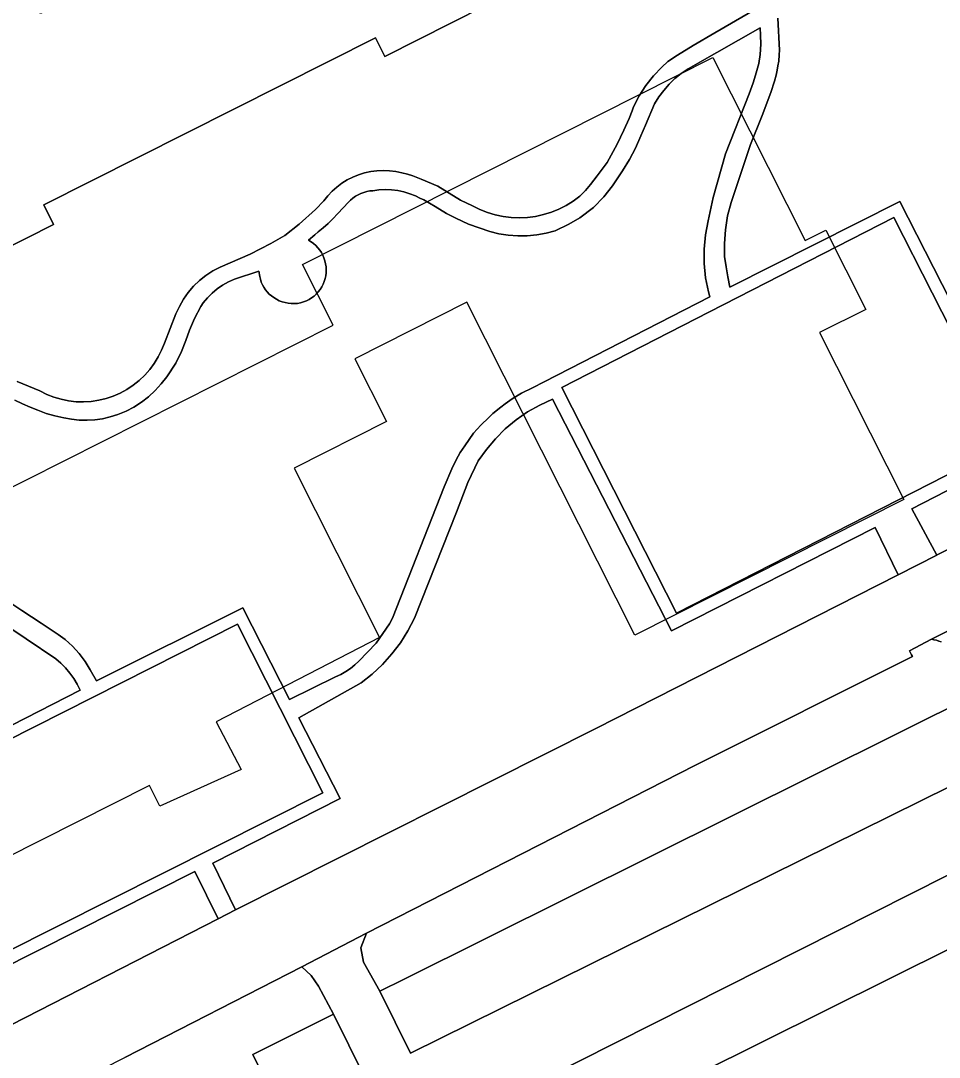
# Model space of a CAD drawing. Extents: x 158132 to 159664, y 385256 to 387218.
# Drawn here: x 159064.7 to 159133.6, y 386334.2 to 386412 of the extents above; entities that cross this region are included whole.
import ezdxf

# ---------------------------------------------------------------- set-up
doc = ezdxf.new("R2010")
doc.units = 0
for name, color, linetype in [('IMGEO_Groenvoorziening', 7, 'Continuous'), ('IMGEO_Pand', 7, 'Continuous'), ('IMGEO_Pand_vergunning_verleend', 7, 'Continuous'), ('IMGEO_Parkeervlak_halfverhard', 7, 'Continuous'), ('IMGEO_Rijbaan_lokaal_gesloten', 7, 'Continuous'), ('IMGEO_Rijbaan_lokaal_open', 7, 'Continuous'), ('IMGEO_Terreindeel_gesloten', 7, 'Continuous'), ('IMGEO_Voetpad_open', 7, 'Continuous')]:
    doc.layers.add(name, color=color, linetype=linetype)

msp = doc.modelspace()

# ---------------------------------------------------------------- linework, layer by layer
at = {"layer": 'IMGEO_Groenvoorziening'}
for points in [[(159116.99, 386421.939), (159091.98, 386409.305), (159091.275, 386410.7), (159066.391, 386398.162), (159067.126, 386396.707), (159042.483, 386384.25)], [(159064.386, 386384.922), (159066.099, 386384.214), (159066.609, 386383.959), (159067.139, 386383.749), (159067.686, 386383.587), (159068.245, 386383.473), (159068.811, 386383.408), (159069.381, 386383.393), (159069.95, 386383.428), (159070.514, 386383.512), (159071.069, 386383.645), (159071.61, 386383.827), (159072.132, 386384.054), (159072.633, 386384.327), (159073.108, 386384.642), (159073.554, 386384.998), (159073.967, 386385.391), (159074.344, 386385.819), (159074.682, 386386.279), (159074.979, 386386.766), (159075.232, 386387.277), (159075.44, 386387.808), (159076.305, 386390), (159076.564, 386390.56), (159076.874, 386391.094), (159077.232, 386391.597), (159077.635, 386392.064), (159078.079, 386392.493), (159078.561, 386392.879), (159079.076, 386393.218), (159079.621, 386393.509), (159081.868, 386394.473), (159083.425, 386395.266), (159084.481, 386395.874), (159085.554, 386396.719), (159086.772, 386397.829), (159087.417, 386398.485), (159087.71, 386398.854), (159088.033, 386399.196), (159088.384, 386399.509), (159088.761, 386399.791), (159089.16, 386400.04), (159089.58, 386400.253), (159090.016, 386400.43), (159090.465, 386400.569), (159090.925, 386400.668), (159091.392, 386400.728), (159091.862, 386400.748), (159092.332, 386400.727), (159092.799, 386400.666), (159093.258, 386400.565), (159093.685, 386400.478), (159094.092, 386400.337), (159094.708, 386400.111), (159095.956, 386399.562), (159097.661, 386398.518), (159098.56, 386398.095), (159099.108, 386397.823), (159099.678, 386397.597), (159100.264, 386397.421), (159100.864, 386397.295), (159101.472, 386397.22), (159102.084, 386397.197), (159102.696, 386397.226), (159103.303, 386397.307), (159103.901, 386397.438), (159104.486, 386397.62), (159105.053, 386397.851), (159105.599, 386398.129), (159106.119, 386398.452), (159106.611, 386398.818), (159107.037, 386399.248), (159107.411, 386399.704), (159107.917, 386400.358), (159108.658, 386401.357), (159109.424, 386402.718), (159109.931, 386403.785), (159110.31, 386404.653), (159110.55, 386405.212), (159110.648, 386405.527), (159111.07, 386406.347), (159111.569, 386407.122), (159112.141, 386407.845), (159112.781, 386408.509), (159113.23, 386408.918), (159113.95, 386409.407), (159115.125, 386410.124), (159116.757, 386411.073), (159128.599, 386417.967)], [(159121.466, 386412.183), (159121.605, 386409.781), (159121.587, 386409.425), (159121.548, 386408.951), (159121.479, 386408.587), (159121.415, 386408.276), (159121.342, 386407.897), (159121.225, 386407.442), (159120.942, 386406.604), (159120.29, 386404.874), (159119.42, 386402.704), (159118.946, 386401.263), (159118.363, 386399.544), (159117.982, 386398.358), (159117.706, 386397.349), (159117.537, 386396.298), (159117.479, 386395.282), (159117.472, 386394.31), (159117.589, 386393.532), (159117.731, 386392.766), (159117.867, 386391.989), (159130.619, 386398.422), (159140.13, 386379.794), (159131.529, 386375.366), (159133.41, 386371.902), (159133.433, 386371.914), (159140.172, 386375.255)], [(159063.326, 386368.695), (159064.752, 386367.755), (159066.191, 386366.784), (159067.459, 386365.935), (159068.004, 386365.568), (159068.553, 386365.069), (159069.052, 386364.52), (159069.495, 386363.924), (159069.879, 386363.289), (159070.352, 386362.468), (159081.319, 386367.944), (159084.835, 386361.067), (159088.293, 386362.781), (159088.679, 386362.955), (159089.049, 386363.162), (159089.4, 386363.398), (159089.731, 386363.663), (159090.038, 386363.954), (159091.329, 386365.29), (159092.329, 386366.736), (159092.558, 386367.17), (159096.448, 386377.01), (159097.015, 386378.372), (159097.33, 386379.036), (159097.641, 386379.603), (159097.987, 386380.087), (159098.647, 386381.044), (159099.19, 386381.647), (159099.792, 386382.225), (159100.092, 386382.521), (159100.693, 386383), (159101.005, 386383.251), (159101.548, 386383.624), (159102.252, 386384.055), (159103.056, 386384.441), (159103.948, 386384.908), (159116.381, 386391.27), (159116.265, 386391.657), (159116.058, 386392.708), (159115.952, 386393.774), (159115.948, 386394.845), (159116.046, 386395.912), (159116.245, 386396.964), (159116.624, 386398.717), (159117.553, 386401.997), (159119.317, 386406.495), (159119.616, 386407.316), (159119.805, 386407.904), (159120.044, 386408.762), (159120.139, 386409.445), (159120.192, 386410.215), (159120.184, 386410.896), (159120.14, 386411.442), (159115.267, 386408.667), (159114.735, 386408.368), (159114.23, 386408.026), (159113.756, 386407.642), (159113.316, 386407.219), (159112.913, 386406.761), (159112.55, 386406.27), (159112.23, 386405.751), (159111.543, 386404.159), (159111.2, 386403.347), (159110.8, 386402.421), (159110.347, 386401.584), (159109.83, 386400.735), (159109.071, 386399.604), (159108.428, 386398.784), (159107.632, 386397.982), (159106.626, 386397.21), (159105.792, 386396.723), (159104.778, 386396.234), (159104.088, 386396.052), (159103.386, 386395.927), (159102.677, 386395.86), (159101.964, 386395.852), (159101.252, 386395.902), (159100.548, 386396.01), (159099.854, 386396.175), (159098.265, 386396.722), (159097.303, 386397.163), (159096.622, 386397.529), (159095.772, 386398.057), (159094.92, 386398.552), (159094.612, 386398.684), (159094.295, 386398.837), (159093.859, 386399.01), (159093.409, 386399.146), (159092.95, 386399.242), (159092.484, 386399.3), (159092.016, 386399.317), (159091.547, 386399.294), (159091.082, 386399.232), (159090.852, 386399.212), (159090.625, 386399.171), (159090.403, 386399.11), (159090.187, 386399.029), (159089.979, 386398.93), (159089.781, 386398.812), (159089.594, 386398.677), (159089.42, 386398.527), (159089.26, 386398.361), (159088.864, 386397.948), (159088.47, 386397.533), (159088.08, 386397.115), (159087.731, 386396.777), (159087.367, 386396.455), (159086.989, 386396.15), (159086.723, 386395.917), (159086.254, 386395.52), (159086.447, 386395.404), (159086.629, 386395.271), (159086.799, 386395.122), (159086.955, 386394.959), (159087.095, 386394.783), (159087.22, 386394.595), (159087.328, 386394.397), (159087.417, 386394.19), (159087.488, 386393.976), (159087.54, 386393.757), (159087.572, 386393.534), (159087.585, 386393.309), (159087.577, 386393.083), (159087.549, 386392.859), (159087.502, 386392.639), (159087.436, 386392.423), (159087.35, 386392.215), (159087.247, 386392.014), (159087.126, 386391.824), (159086.989, 386391.645), (159086.837, 386391.479), (159086.671, 386391.326), (159086.491, 386391.19), (159086.301, 386391.069), (159086.1, 386390.966), (159085.881, 386390.886), (159085.656, 386390.825), (159085.426, 386390.785), (159085.193, 386390.766), (159084.96, 386390.768), (159084.728, 386390.792), (159084.499, 386390.836), (159084.274, 386390.9), (159084.057, 386390.985), (159083.848, 386391.089), (159083.649, 386391.211), (159083.472, 386391.337), (159083.306, 386391.479), (159083.155, 386391.636), (159083.018, 386391.806), (159082.898, 386391.988), (159082.795, 386392.18), (159082.709, 386392.381), (159082.643, 386392.588), (159082.596, 386392.801), (159082.523, 386393.21), (159080.696, 386392.589), (159080.245, 386392.388), (159079.813, 386392.147), (159079.405, 386391.868), (159079.024, 386391.554), (159078.673, 386391.207), (159078.354, 386390.829), (159078.187, 386390.549), (159077.696, 386389.645), (159077.326, 386388.776), (159077.045, 386387.988), (159076.726, 386387.18), (159076.292, 386386.296), (159075.617, 386385.273), (159075.209, 386384.737), (159074.757, 386384.238), (159074.262, 386383.781), (159073.729, 386383.37), (159073.162, 386383.007), (159072.565, 386382.695), (159071.944, 386382.436), (159071.382, 386382.261), (159070.809, 386382.132), (159070.226, 386382.051), (159069.639, 386382.017), (159069.052, 386382.031), (159068.467, 386382.092), (159067.889, 386382.201), (159067.228, 386382.335), (159066.581, 386382.526), (159065.953, 386382.774), (159065.364, 386382.994), (159064.788, 386383.247), (159064.227, 386383.532)], [(159169.365, 386367.686), (159163.425, 386379.653), (159163.452, 386380.131), (159162.434, 386380.179), (159160.052, 386379.107), (159160.256, 386378.722), (159149.707, 386373.549), (159149.172, 386373.703), (159145.189, 386371.704), (159138.555, 386368.375), (159138.49, 386366.831), (159138.482, 386366.756), (159140.014, 386363.262), (159141.789, 386364.145), (159151.323, 386368.887), (159153.697, 386364.175), (159156.297, 386359.015), (159158.608, 386354.428), (159105.953, 386328.242)], [(159055.815, 386354.967), (159069.132, 386361.769), (159068.908, 386362.218), (159068.649, 386362.647), (159068.356, 386363.054), (159068.031, 386363.436), (159067.677, 386363.791), (159067.295, 386364.116), (159060.592, 386368.622)], [(159133.721, 386365.397), (159133.549, 386365.457), (159133.373, 386365.508), (159133.193, 386365.552), (159133.011, 386365.593), (159131.347, 386364.73), (159131.513, 386364.412), (159131.574, 386364.295), (159115.248, 386356.119), (159090.616, 386343.54), (159090.185, 386342.439), (159090.393, 386341.357), (159091.613, 386339.186), (159093.441, 386340.095), (159136.589, 386361.558)], [(159061.863, 386335.619), (159079.47, 386344.616), (159077.738, 386348.161), (159062.977, 386340.742)], [(159084.365, 386329.818), (159082.079, 386334.443), (159088.141, 386337.458), (159087.019, 386339.578), (159086.465, 386340.375), (159085.768, 386341.008), (159072.465, 386334.219)]]:
    msp.add_lwpolyline(points, dxfattribs=at)
msp.add_lwpolyline([(159130.505, 386370.426), (159128.77, 386373.974), (159113.487, 386366.21), (159104.558, 386383.597), (159103.606, 386383.158), (159102.696, 386382.637), (159101.834, 386382.04), (159101.027, 386381.369), (159100.282, 386380.632), (159099.604, 386379.832), (159098.998, 386378.976), (159098.208, 386377.35), (159097.369, 386375.129), (159094.203, 386367.172), (159093.721, 386366.229), (159093.159, 386365.33), (159092.522, 386364.484), (159091.815, 386363.694), (159091.043, 386362.969), (159090.211, 386362.312), (159085.519, 386359.692), (159088.644, 386353.634), (159079.09, 386348.8), (159080.782, 386345.286), (159107.817, 386358.895)], close=True, dxfattribs=at)
at = {"layer": 'IMGEO_Pand'}
msp.add_lwpolyline([(159042.483, 386384.25), (159067.126, 386396.707), (159066.391, 386398.162), (159091.275, 386410.7), (159091.98, 386409.305), (159116.99, 386421.939), (159115.41, 386425.031), (159114.745, 386426.334), (159113.331, 386429.102), (159112.3, 386431.119), (159109.654, 386436.298), (159108.999, 386435.968), (159102.908, 386432.894), (159103.453, 386431.826), (159083.176, 386421.616), (159082.445, 386423.062), (159080.456, 386422.057), (159079.2, 386421.422), (159080.11, 386419.579), (159066.142, 386412.523), (159065.214, 386414.362), (159061.956, 386412.719)], dxfattribs=at)
at = {"layer": 'IMGEO_Pand_vergunning_verleend'}
msp.add_lwpolyline([(159050.566, 386368.036), (159057.316, 386371.439), (159056.434, 386373.19), (159088.099, 386389.152), (159085.805, 386393.704), (159116.592, 386409.224), (159123.517, 386395.487), (159125.076, 386396.273), (159128.071, 386390.332), (159124.613, 386388.589), (159130.927, 386376.065), (159110.742, 386365.89), (159098.147, 386390.876), (159089.73, 386386.633), (159092.108, 386381.915), (159085.183, 386378.425), (159091.591, 386365.714), (159079.324, 386359.397), (159081.204, 386355.823), (159075.094, 386353.069), (159074.314, 386354.616), (159060.772, 386347.79)], close=True, dxfattribs=at)
at = {"layer": 'IMGEO_Parkeervlak_halfverhard'}
for points in [[(159136.589, 386361.558), (159093.441, 386340.095), (159091.613, 386339.186), (159093.911, 386334.537), (159138.944, 386356.793)], [(159158.608, 386354.428), (159156.297, 386359.015), (159103.78, 386332.554), (159105.953, 386328.242)], [(159088.141, 386337.458), (159082.079, 386334.443), (159084.365, 386329.818), (159090.434, 386332.819)]]:
    msp.add_lwpolyline(points, close=True, dxfattribs=at)
at = {"layer": 'IMGEO_Rijbaan_lokaal_gesloten'}
for points in [[(159140.172, 386375.255), (159133.433, 386371.914), (159133.41, 386371.902), (159130.505, 386370.426), (159107.817, 386358.895), (159080.782, 386345.286), (159079.47, 386344.616), (159061.863, 386335.619)], [(159133.011, 386365.593), (159138.555, 386368.375)], [(159060.892, 386329.157), (159060.937, 386329.18), (159061.295, 386328.518), (159070.847, 386333.393), (159072.465, 386334.219), (159085.768, 386341.008), (159090.616, 386343.54), (159115.248, 386356.119), (159131.574, 386364.295), (159131.513, 386364.412), (159131.347, 386364.73), (159133.011, 386365.593)]]:
    msp.add_lwpolyline(points, dxfattribs=at)
at = {"layer": 'IMGEO_Rijbaan_lokaal_open'}
for points in [[(159138.555, 386368.375), (159133.011, 386365.593), (159133.193, 386365.552), (159133.373, 386365.508), (159133.549, 386365.457), (159133.721, 386365.397)], [(159103.78, 386332.554), (159156.297, 386359.015)], [(159138.944, 386356.793), (159093.911, 386334.537), (159091.613, 386339.186), (159090.393, 386341.357), (159090.185, 386342.439), (159090.616, 386343.54), (159085.768, 386341.008), (159086.465, 386340.375), (159087.019, 386339.578), (159088.141, 386337.458), (159090.434, 386332.819)]]:
    msp.add_lwpolyline(points, dxfattribs=at)
at = {"layer": 'IMGEO_Terreindeel_gesloten'}
for points in [[(159116.336, 386390.137), (159105.257, 386384.482), (159113.882, 386367.548), (159138.808, 386380.26), (159130.182, 386397.221)], [(159057.023, 386354.632), (159063.424, 386342.05), (159087.338, 386354.081), (159080.924, 386366.724)]]:
    msp.add_lwpolyline(points, close=True, dxfattribs=at)
at = {"layer": 'IMGEO_Voetpad_open'}
for points in [[(159128.599, 386417.967), (159116.757, 386411.073), (159115.125, 386410.124), (159113.95, 386409.407), (159113.23, 386408.918), (159112.781, 386408.509), (159112.141, 386407.845), (159111.569, 386407.122), (159111.07, 386406.347), (159110.648, 386405.527), (159110.55, 386405.212), (159110.31, 386404.653), (159109.931, 386403.785), (159109.424, 386402.718), (159108.658, 386401.357), (159107.917, 386400.358), (159107.411, 386399.704), (159107.037, 386399.248), (159106.611, 386398.818), (159106.119, 386398.452), (159105.599, 386398.129), (159105.053, 386397.851), (159104.486, 386397.62), (159103.901, 386397.438), (159103.303, 386397.307), (159102.696, 386397.226), (159102.084, 386397.197), (159101.472, 386397.22), (159100.864, 386397.295), (159100.264, 386397.421), (159099.678, 386397.597), (159099.108, 386397.823), (159098.56, 386398.095), (159097.661, 386398.518), (159095.956, 386399.562), (159094.708, 386400.111), (159094.092, 386400.337), (159093.685, 386400.478), (159093.258, 386400.565), (159092.799, 386400.666), (159092.332, 386400.727), (159091.862, 386400.748), (159091.392, 386400.728), (159090.925, 386400.668), (159090.465, 386400.569), (159090.016, 386400.43), (159089.58, 386400.253), (159089.16, 386400.04), (159088.761, 386399.791), (159088.384, 386399.509), (159088.033, 386399.196), (159087.71, 386398.854), (159087.417, 386398.485), (159086.772, 386397.829), (159085.554, 386396.719), (159084.481, 386395.874), (159083.425, 386395.266), (159081.868, 386394.473), (159079.621, 386393.509), (159079.076, 386393.218), (159078.561, 386392.879), (159078.079, 386392.493), (159077.635, 386392.064), (159077.232, 386391.597), (159076.874, 386391.094), (159076.564, 386390.56), (159076.305, 386390), (159075.44, 386387.808), (159075.232, 386387.277), (159074.979, 386386.766), (159074.682, 386386.279), (159074.344, 386385.819), (159073.967, 386385.391), (159073.554, 386384.998), (159073.108, 386384.642), (159072.633, 386384.327), (159072.132, 386384.054), (159071.61, 386383.827), (159071.069, 386383.645), (159070.514, 386383.512), (159069.95, 386383.428), (159069.381, 386383.393), (159068.811, 386383.408), (159068.245, 386383.473), (159067.686, 386383.587), (159067.139, 386383.749), (159066.609, 386383.959), (159066.099, 386384.214), (159064.386, 386384.922)], [(159062.977, 386340.742), (159077.738, 386348.161), (159079.47, 386344.616), (159080.782, 386345.286), (159079.09, 386348.8), (159088.644, 386353.634), (159085.519, 386359.692), (159090.211, 386362.312), (159091.043, 386362.969), (159091.815, 386363.694), (159092.522, 386364.484), (159093.159, 386365.33), (159093.721, 386366.229), (159094.203, 386367.172), (159097.369, 386375.129), (159098.208, 386377.35), (159098.998, 386378.976), (159099.604, 386379.832), (159100.282, 386380.632), (159101.027, 386381.369), (159101.834, 386382.04), (159102.696, 386382.637), (159103.606, 386383.158), (159104.558, 386383.597), (159113.487, 386366.21), (159128.77, 386373.974), (159130.505, 386370.426), (159133.41, 386371.902), (159131.529, 386375.366), (159140.13, 386379.794), (159130.619, 386398.422), (159117.867, 386391.989), (159117.731, 386392.766), (159117.589, 386393.532), (159117.472, 386394.31), (159117.479, 386395.282), (159117.537, 386396.298), (159117.706, 386397.349), (159117.982, 386398.358), (159118.363, 386399.544), (159118.946, 386401.263), (159119.42, 386402.704), (159120.29, 386404.874), (159120.942, 386406.604), (159121.225, 386407.442), (159121.342, 386407.897), (159121.415, 386408.276), (159121.479, 386408.587), (159121.548, 386408.951), (159121.587, 386409.425), (159121.605, 386409.781), (159121.466, 386412.183)], [(159064.227, 386383.532), (159064.788, 386383.247), (159065.364, 386382.994), (159065.953, 386382.774), (159066.581, 386382.526), (159067.228, 386382.335), (159067.889, 386382.201), (159068.467, 386382.092), (159069.052, 386382.031), (159069.639, 386382.017), (159070.226, 386382.051), (159070.809, 386382.132), (159071.382, 386382.261), (159071.944, 386382.436), (159072.565, 386382.695), (159073.162, 386383.007), (159073.729, 386383.37), (159074.262, 386383.781), (159074.757, 386384.238), (159075.209, 386384.737), (159075.617, 386385.273), (159076.292, 386386.296), (159076.726, 386387.18), (159077.045, 386387.988), (159077.326, 386388.776), (159077.696, 386389.645), (159078.187, 386390.549), (159078.354, 386390.829), (159078.673, 386391.207), (159079.024, 386391.554), (159079.405, 386391.868), (159079.813, 386392.147), (159080.245, 386392.388), (159080.696, 386392.589), (159082.523, 386393.21), (159082.596, 386392.801), (159082.643, 386392.588), (159082.709, 386392.381), (159082.795, 386392.18), (159082.898, 386391.988), (159083.018, 386391.806), (159083.155, 386391.636), (159083.306, 386391.479), (159083.472, 386391.337), (159083.649, 386391.211), (159083.848, 386391.089), (159084.057, 386390.985), (159084.274, 386390.9), (159084.499, 386390.836), (159084.728, 386390.792), (159084.96, 386390.768), (159085.193, 386390.766), (159085.426, 386390.785), (159085.656, 386390.825), (159085.881, 386390.886), (159086.1, 386390.966), (159086.301, 386391.069), (159086.491, 386391.19), (159086.671, 386391.326), (159086.837, 386391.479), (159086.989, 386391.645), (159087.126, 386391.824), (159087.247, 386392.014), (159087.35, 386392.215), (159087.436, 386392.423), (159087.502, 386392.639), (159087.549, 386392.859), (159087.577, 386393.083), (159087.585, 386393.309), (159087.572, 386393.534), (159087.54, 386393.757), (159087.488, 386393.976), (159087.417, 386394.19), (159087.328, 386394.397), (159087.22, 386394.595), (159087.095, 386394.783), (159086.955, 386394.959), (159086.799, 386395.122), (159086.629, 386395.271), (159086.447, 386395.404), (159086.254, 386395.52), (159086.723, 386395.917), (159086.989, 386396.15), (159087.367, 386396.455), (159087.731, 386396.777), (159088.08, 386397.115), (159088.47, 386397.533), (159088.864, 386397.948), (159089.26, 386398.361), (159089.42, 386398.527), (159089.594, 386398.677), (159089.781, 386398.812), (159089.979, 386398.93), (159090.187, 386399.029), (159090.403, 386399.11), (159090.625, 386399.171), (159090.852, 386399.212), (159091.082, 386399.232), (159091.547, 386399.294), (159092.016, 386399.317), (159092.484, 386399.3), (159092.95, 386399.242), (159093.409, 386399.146), (159093.859, 386399.01), (159094.295, 386398.837), (159094.612, 386398.684), (159094.92, 386398.552), (159095.772, 386398.057), (159096.622, 386397.529), (159097.303, 386397.163), (159098.265, 386396.722), (159099.854, 386396.175), (159100.548, 386396.01), (159101.252, 386395.902), (159101.964, 386395.852), (159102.677, 386395.86), (159103.386, 386395.927), (159104.088, 386396.052), (159104.778, 386396.234), (159105.792, 386396.723), (159106.626, 386397.21), (159107.632, 386397.982), (159108.428, 386398.784), (159109.071, 386399.604), (159109.83, 386400.735), (159110.347, 386401.584), (159110.8, 386402.421), (159111.2, 386403.347), (159111.543, 386404.159), (159112.23, 386405.751), (159112.55, 386406.27), (159112.913, 386406.761), (159113.316, 386407.219), (159113.756, 386407.642), (159114.23, 386408.026), (159114.735, 386408.368), (159115.267, 386408.667), (159120.14, 386411.442), (159120.184, 386410.896), (159120.192, 386410.215), (159120.139, 386409.445), (159120.044, 386408.762), (159119.805, 386407.904), (159119.616, 386407.316), (159119.317, 386406.495), (159117.553, 386401.997), (159116.624, 386398.717), (159116.245, 386396.964), (159116.046, 386395.912), (159115.948, 386394.845), (159115.952, 386393.774), (159116.058, 386392.708), (159116.265, 386391.657), (159116.381, 386391.27), (159103.948, 386384.908), (159103.056, 386384.441), (159102.252, 386384.055), (159101.548, 386383.624), (159101.005, 386383.251), (159100.693, 386383), (159100.092, 386382.521), (159099.792, 386382.225), (159099.19, 386381.647), (159098.647, 386381.044), (159097.987, 386380.087), (159097.641, 386379.603), (159097.33, 386379.036), (159097.015, 386378.372), (159096.448, 386377.01), (159092.558, 386367.17), (159092.329, 386366.736), (159091.329, 386365.29), (159090.038, 386363.954), (159089.731, 386363.663), (159089.4, 386363.398), (159089.049, 386363.162), (159088.679, 386362.955), (159088.293, 386362.781), (159084.835, 386361.067), (159081.319, 386367.944), (159070.352, 386362.468), (159069.879, 386363.289), (159069.495, 386363.924), (159069.052, 386364.52), (159068.553, 386365.069), (159068.004, 386365.568), (159067.459, 386365.935), (159066.191, 386366.784), (159064.752, 386367.755), (159063.326, 386368.695)], [(159060.592, 386368.622), (159067.295, 386364.116), (159067.677, 386363.791), (159068.031, 386363.436), (159068.356, 386363.054), (159068.649, 386362.647), (159068.908, 386362.218), (159069.132, 386361.769), (159055.815, 386354.967)]]:
    msp.add_lwpolyline(points, dxfattribs=at)
for points in [[(159116.336, 386390.137), (159130.182, 386397.221), (159138.808, 386380.26), (159113.882, 386367.548), (159105.257, 386384.482)], [(159057.023, 386354.632), (159080.924, 386366.724), (159087.338, 386354.081), (159063.424, 386342.05)]]:
    msp.add_lwpolyline(points, close=True, dxfattribs=at)

doc.saveas('drawing.dxf')
